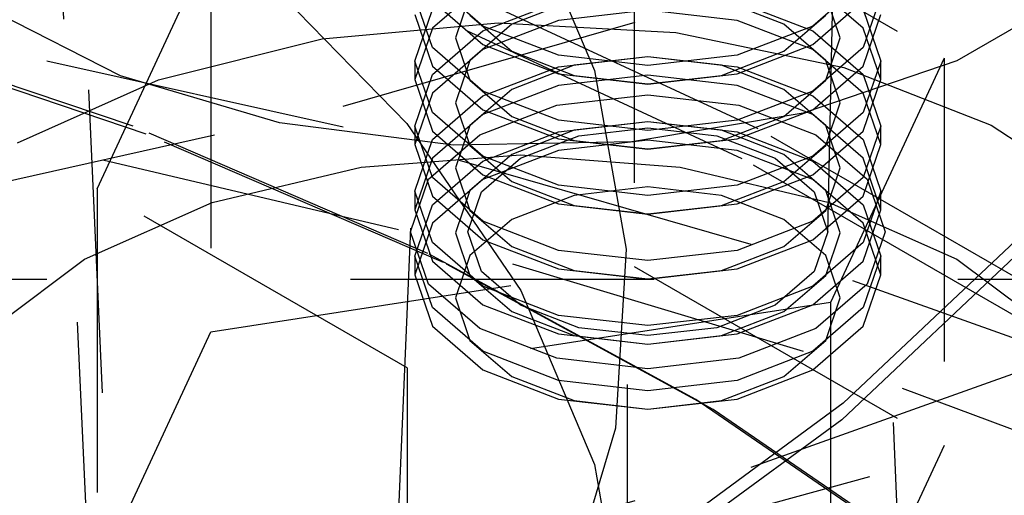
# Model space of a CAD drawing. Header units: inches. Extents: x 1907 to 2452, y -210 to -54.
# Tile 510 of 656: x 2008.24 to 2008.564, y -195.073 to -194.916. Entities that reach past the tile are written whole.
import ezdxf

# ---------------------------------------------------------------- set-up
doc = ezdxf.new("R2010")
doc.units = ezdxf.units.IN
doc.header["$LTSCALE"] = 0.5
doc.header["$MEASUREMENT"] = 0
doc.linetypes.add('HIDDEN', pattern=[0.225, 0.15, -0.075])
doc.layers.add('SID-M-H', color=4, linetype='HIDDEN')

msp = doc.modelspace()

# ---------------------------------------------------------------- linework, layer by layer
at = {"layer": 'SID-M-H'}
for p, q in [((2008.31262, -196.03805), (2008.24085, -194.45557)), ((2008.24085, -194.61622), (2008.31262, -196.19871)), ((1995.49265, -202.30635), (2008.57413, -194.75457)), ((2008.3835, -194.79288), (2008.38763, -194.98638)), ((2008.50618, -194.98638), (2008.51031, -194.79288)), ((2008.44238, -194.86983), (2008.44238, -194.99742)), ((2008.44238, -194.86983), (2008.54444, -194.92875)), ((2008.4051, -194.87546), (2008.42934, -194.93287)), ((2008.2656, -194.97188), (2008.30296, -194.8914)), ((2008.30296, -194.8914), (2008.30296, -195.01898)), ((2008.31738, -194.8988), (2008.36755, -194.95031)), ((2008.34662, -194.94455), (2008.48098, -194.90593)), ((2008.39262, -194.91819), (2008.37598, -194.90381)), ((2008.39262, -194.9045), (2008.37598, -194.91888)), ((2008.48324, -194.95209), (2008.38303, -194.90559)), ((2008.51783, -194.90381), (2008.50119, -194.91819)), ((2008.51783, -194.91888), (2008.50119, -194.9045)), ((2008.59021, -194.90566), (2008.54867, -194.92964)), ((2008.37598, -194.92524), (2008.37013, -194.90828)), ((2008.38834, -194.90806), (2008.38352, -194.92206)), ((2008.51029, -194.92206), (2008.50547, -194.90806)), ((2008.52368, -194.90828), (2008.51783, -194.92524)), ((2008.27328, -194.93464), (2008.22921, -194.91221)), ((2008.37598, -194.90994), (2008.39262, -194.92432)), ((2008.39262, -194.91981), (2008.41753, -194.9102)), ((2008.42265, -194.90969), (2008.40208, -194.91762)), ((2008.49173, -194.91762), (2008.47116, -194.90969)), ((2008.47628, -194.9102), (2008.50119, -194.91981)), ((2008.50119, -194.92432), (2008.51783, -194.90994)), ((2008.27738, -194.95116), (2008.17261, -194.91585)), ((2008.37013, -194.92972), (2008.37598, -194.91276)), ((2008.37013, -194.91441), (2008.37598, -194.93137)), ((2008.47798, -194.9619), (2008.37843, -194.91571)), ((2008.38834, -194.91463), (2008.40208, -194.92651)), ((2008.4469, -194.91295), (2008.41753, -194.91633)), ((2008.47628, -194.91633), (2008.4469, -194.91295)), ((2008.49173, -194.92651), (2008.50547, -194.91463)), ((2008.51783, -194.91276), (2008.52368, -194.92972)), ((2008.51783, -194.93137), (2008.52368, -194.91441)), ((2008.28173, -194.9538), (2008.17618, -194.91823)), ((2008.33963, -194.92246), (2008.39766, -194.91715)), ((2008.37598, -194.91888), (2008.37013, -194.93584)), ((2008.40208, -194.91762), (2008.38834, -194.92949)), ((2008.41753, -194.91633), (2008.39262, -194.92593)), ((2008.41753, -194.9278), (2008.39262, -194.91819)), ((2008.39766, -194.91715), (2008.45615, -194.92034)), ((2008.50119, -194.92593), (2008.47628, -194.91633)), ((2008.50119, -194.91819), (2008.47628, -194.9278)), ((2008.50547, -194.92949), (2008.49173, -194.91762)), ((2008.52368, -194.93584), (2008.51783, -194.91888)), ((2008.34662, -194.95154), (2008.20666, -194.92024)), ((2008.37598, -194.93419), (2008.39262, -194.91981)), ((2008.38352, -194.92206), (2008.38834, -194.93607)), ((2008.45615, -194.92034), (2008.51142, -194.93183)), ((2008.50119, -194.91981), (2008.51783, -194.93419)), ((2008.50547, -194.93607), (2008.51029, -194.92206)), ((2008.28571, -194.93593), (2008.33963, -194.92246)), ((2008.39262, -194.93962), (2008.37598, -194.92524)), ((2008.39262, -194.92432), (2008.41753, -194.93392)), ((2008.47628, -194.93392), (2008.50119, -194.92432)), ((2008.51783, -194.92524), (2008.50119, -194.93962)), ((2008.39262, -194.92593), (2008.37598, -194.94031)), ((2008.40208, -194.92651), (2008.42265, -194.93444)), ((2008.4469, -194.93117), (2008.41753, -194.9278)), ((2008.41753, -194.93163), (2008.4469, -194.92826)), ((2008.4469, -194.92833), (2008.42265, -194.93112)), ((2008.47628, -194.9278), (2008.4469, -194.93117)), ((2008.4469, -194.92826), (2008.47628, -194.93163)), ((2008.47116, -194.93112), (2008.4469, -194.92833)), ((2008.47116, -194.93444), (2008.49173, -194.92651)), ((2008.51783, -194.94031), (2008.50119, -194.92593)), ((2008.54444, -194.92875), (2008.50708, -195.00924)), ((2008.54444, -194.92875), (2008.54444, -195.05634)), ((2008.37013, -194.92972), (2008.37013, -194.93584)), ((2008.37598, -194.94668), (2008.37013, -194.92972)), ((2008.37598, -194.93137), (2008.39262, -194.94575)), ((2008.38834, -194.92949), (2008.38352, -194.94349)), ((2008.39262, -194.94124), (2008.41753, -194.93163)), ((2008.42265, -194.93112), (2008.40208, -194.93905)), ((2008.49173, -194.93905), (2008.47116, -194.93112)), ((2008.47628, -194.93163), (2008.50119, -194.94124)), ((2008.54867, -194.92964), (2008.4981, -194.94691)), ((2008.50119, -194.94575), (2008.51783, -194.93137)), ((2008.51029, -194.94349), (2008.50547, -194.92949)), ((2008.51142, -194.93183), (2008.56001, -194.95089)), ((2008.52368, -194.92972), (2008.51783, -194.94668)), ((2008.52368, -194.93584), (2008.52368, -194.92972)), ((2008.32563, -194.95004), (2008.27328, -194.93464)), ((2008.37013, -194.95115), (2008.37598, -194.93419)), ((2008.41753, -194.93392), (2008.4469, -194.9373)), ((2008.4469, -194.93438), (2008.41753, -194.93776)), ((2008.42265, -194.93444), (2008.4469, -194.93722)), ((2008.42934, -194.93287), (2008.43981, -194.99165)), ((2008.4469, -194.9373), (2008.47628, -194.93392)), ((2008.47628, -194.93776), (2008.4469, -194.93438)), ((2008.4469, -194.93722), (2008.47116, -194.93444)), ((2008.51783, -194.93419), (2008.52368, -194.95115)), ((2008.23929, -194.95671), (2008.28571, -194.93593)), ((2008.37013, -194.93584), (2008.37598, -194.9528)), ((2008.38834, -194.93607), (2008.40208, -194.94794)), ((2008.41753, -194.93776), (2008.39262, -194.94737)), ((2008.50119, -194.94737), (2008.47628, -194.93776)), ((2008.49173, -194.94794), (2008.50547, -194.93607)), ((2008.51783, -194.9528), (2008.52368, -194.93584)), ((2008.37598, -194.94031), (2008.37013, -194.95727)), ((2008.37598, -194.95562), (2008.39262, -194.94124)), ((2008.40208, -194.93905), (2008.38834, -194.95092)), ((2008.41753, -194.94923), (2008.39262, -194.93962)), ((2008.41699, -194.94426), (2008.4469, -194.94082)), ((2008.4469, -194.94082), (2008.47682, -194.94426)), ((2008.50119, -194.93962), (2008.47628, -194.94923)), ((2008.50547, -194.95092), (2008.49173, -194.93905)), ((2008.50119, -194.94124), (2008.51783, -194.95562)), ((2008.52368, -194.95727), (2008.51783, -194.94031)), ((2008.20666, -194.97585), (2008.34662, -194.94455)), ((2008.38352, -194.94349), (2008.38834, -194.9575)), ((2008.39162, -194.95404), (2008.41699, -194.94426)), ((2008.47682, -194.94426), (2008.50219, -194.95404)), ((2008.50547, -194.9575), (2008.51029, -194.94349)), ((2008.39262, -194.96105), (2008.37598, -194.94668)), ((2008.39262, -194.94737), (2008.37598, -194.96174)), ((2008.39262, -194.94575), (2008.41753, -194.95536)), ((2008.40208, -194.94794), (2008.42265, -194.95587)), ((2008.4981, -194.94691), (2008.44168, -194.95637)), ((2008.47116, -194.95587), (2008.49173, -194.94794)), ((2008.47628, -194.95536), (2008.50119, -194.94575)), ((2008.51783, -194.94668), (2008.50119, -194.96105)), ((2008.51783, -194.96174), (2008.50119, -194.94737)), ((2008.3745, -194.99313), (2008.27738, -194.95116)), ((2008.38296, -194.95743), (2008.32563, -194.95004)), ((2008.48098, -194.99016), (2008.34662, -194.95154)), ((2008.36755, -194.95031), (2008.4051, -195.00529)), ((2008.37013, -194.95115), (2008.37013, -194.95727)), ((2008.37598, -194.96811), (2008.37013, -194.95115)), ((2008.38834, -194.95092), (2008.38352, -194.96493)), ((2008.4469, -194.9526), (2008.41753, -194.94923)), ((2008.41753, -194.95306), (2008.4469, -194.94969)), ((2008.4469, -194.94977), (2008.42265, -194.95255)), ((2008.47628, -194.94923), (2008.4469, -194.9526)), ((2008.4469, -194.94969), (2008.47628, -194.95306)), ((2008.47116, -194.95255), (2008.4469, -194.94977)), ((2008.51029, -194.96493), (2008.50547, -194.95092)), ((2008.52368, -194.95115), (2008.51783, -194.96811)), ((2008.52368, -194.95727), (2008.52368, -194.95115)), ((2008.56001, -194.95089), (2008.59887, -194.97633)), ((2008.36476, -194.98528), (2008.22541, -194.95251)), ((2008.37957, -194.99608), (2008.28173, -194.9538)), ((2008.37467, -194.96868), (2008.39162, -194.95404)), ((2008.37598, -194.9528), (2008.39262, -194.96718)), ((2008.39262, -194.96267), (2008.41753, -194.95306)), ((2008.42265, -194.95255), (2008.40208, -194.96048)), ((2008.40499, -194.96176), (2008.42422, -194.95434)), ((2008.42422, -194.95434), (2008.4469, -194.95174)), ((2008.4469, -194.95174), (2008.46959, -194.95434)), ((2008.46959, -194.95434), (2008.48882, -194.96176)), ((2008.49173, -194.96048), (2008.47116, -194.95255)), ((2008.47628, -194.95306), (2008.50119, -194.96267)), ((2008.57416, -195.00458), (2008.48324, -194.95209)), ((2008.50119, -194.96718), (2008.51783, -194.9528)), ((2008.50219, -194.95404), (2008.51914, -194.96868)), ((2008.37013, -194.97258), (2008.37598, -194.95562)), ((2008.37013, -194.95727), (2008.37598, -194.97423)), ((2008.44168, -194.95637), (2008.38296, -194.95743)), ((2008.38834, -194.9575), (2008.40208, -194.96937)), ((2008.41753, -194.95536), (2008.4469, -194.95873)), ((2008.4469, -194.95582), (2008.41753, -194.95919)), ((2008.42265, -194.95587), (2008.4469, -194.95865)), ((2008.4469, -194.95873), (2008.47628, -194.95536)), ((2008.47628, -194.95919), (2008.4469, -194.95582)), ((2008.4469, -194.95865), (2008.47116, -194.95587)), ((2008.49173, -194.96937), (2008.50547, -194.9575)), ((2008.51783, -194.95562), (2008.52368, -194.97258)), ((2008.51783, -194.97423), (2008.52368, -194.95727)), ((2008.35245, -194.96464), (2008.40502, -194.96064)), ((2008.40208, -194.96048), (2008.38834, -194.97235)), ((2008.41753, -194.95919), (2008.39262, -194.9688)), ((2008.41753, -194.97066), (2008.39262, -194.96105)), ((2008.40502, -194.96064), (2008.45759, -194.96464)), ((2008.50119, -194.9688), (2008.47628, -194.95919)), ((2008.50119, -194.96105), (2008.47628, -194.97066)), ((2008.50547, -194.97235), (2008.49173, -194.96048)), ((2008.37598, -194.96174), (2008.37013, -194.9787)), ((2008.37598, -194.97705), (2008.39262, -194.96267)), ((2008.39214, -194.97286), (2008.40499, -194.96176)), ((2008.5683, -195.01404), (2008.47798, -194.9619)), ((2008.48882, -194.96176), (2008.50167, -194.97286)), ((2008.50119, -194.96267), (2008.51783, -194.97705)), ((2008.52368, -194.9787), (2008.51783, -194.96174)), ((2008.30346, -194.97635), (2008.35245, -194.96464)), ((2008.38352, -194.96493), (2008.38834, -194.97893)), ((2008.39262, -194.96718), (2008.41753, -194.97679)), ((2008.45759, -194.96464), (2008.50658, -194.97635)), ((2008.47628, -194.97679), (2008.50119, -194.96718)), ((2008.50547, -194.97893), (2008.51029, -194.96493)), ((2008.36872, -194.98596), (2008.37467, -194.96868)), ((2008.39262, -194.98249), (2008.37598, -194.96811)), ((2008.39262, -194.9688), (2008.37598, -194.98318)), ((2008.40208, -194.96937), (2008.42265, -194.9773)), ((2008.4469, -194.97404), (2008.41753, -194.97066)), ((2008.47628, -194.97066), (2008.4469, -194.97404)), ((2008.47116, -194.9773), (2008.49173, -194.96937)), ((2008.51783, -194.96811), (2008.50119, -194.98249)), ((2008.51783, -194.98318), (2008.50119, -194.9688)), ((2008.51914, -194.96868), (2008.52509, -194.98596)), ((2008.36766, -195.0308), (2008.2656, -194.97188)), ((2008.2656, -194.97188), (2008.2656, -195.09947)), ((2008.37013, -194.97258), (2008.37013, -194.9787)), ((2008.37598, -194.98954), (2008.37013, -194.97258)), ((2008.37598, -194.97423), (2008.39262, -194.98861)), ((2008.38834, -194.97235), (2008.38352, -194.98636)), ((2008.38763, -194.98596), (2008.39214, -194.97286)), ((2008.42265, -194.97398), (2008.40208, -194.98191)), ((2008.4469, -194.9712), (2008.42265, -194.97398)), ((2008.47116, -194.97398), (2008.4469, -194.9712)), ((2008.49173, -194.98191), (2008.47116, -194.97398)), ((2008.50119, -194.98861), (2008.51783, -194.97423)), ((2008.50167, -194.97286), (2008.50618, -194.98596)), ((2008.51029, -194.98636), (2008.50547, -194.97235)), ((2008.52368, -194.97258), (2008.51783, -194.98954)), ((2008.52368, -194.9787), (2008.52368, -194.97258)), ((2008.26139, -194.99499), (2008.30346, -194.97635)), ((2008.37013, -194.99401), (2008.37598, -194.97705)), ((2008.41753, -194.97679), (2008.4469, -194.98016)), ((2008.42265, -194.9773), (2008.4469, -194.98009)), ((2008.4469, -194.98016), (2008.47628, -194.97679)), ((2008.4469, -194.98009), (2008.47116, -194.9773)), ((2008.50658, -194.97635), (2008.54865, -194.99499)), ((2008.51783, -194.97705), (2008.52368, -194.99401)), ((2008.37013, -194.9787), (2008.37598, -194.99566)), ((2008.38834, -194.97893), (2008.40208, -194.9908)), ((2008.49173, -194.9908), (2008.50547, -194.97893)), ((2008.51783, -194.99566), (2008.52368, -194.9787)), ((2008.37598, -194.98318), (2008.37013, -195.00014)), ((2008.40208, -194.98191), (2008.38834, -194.99379)), ((2008.41753, -194.99209), (2008.39262, -194.98249)), ((2008.50119, -194.98249), (2008.47628, -194.99209)), ((2008.50547, -194.99379), (2008.49173, -194.98191)), ((2008.52368, -195.00014), (2008.51783, -194.98318)), ((2008.36874, -194.98484), (2008.31899, -196.14786)), ((2008.49817, -195.02544), (2008.36476, -194.98528)), ((2008.37467, -195.00323), (2008.36872, -194.98596)), ((2008.38352, -194.98636), (2008.38834, -195.00036)), ((2008.39214, -194.99905), (2008.38763, -194.98596)), ((2008.50618, -194.98596), (2008.50167, -194.99905)), ((2008.50547, -195.00036), (2008.51029, -194.98636)), ((2008.57304, -194.98412), (2008.51128, -195.04249)), ((2008.52509, -194.98596), (2008.51914, -195.00323)), ((2008.57482, -196.14786), (2008.52506, -194.98484)), ((2008.39262, -195.00392), (2008.37598, -194.98954)), ((2008.39262, -194.98861), (2008.41753, -194.99822)), ((2008.47628, -194.99822), (2008.50119, -194.98861)), ((2008.60859, -195.03578), (2008.48098, -194.99016)), ((2008.51783, -194.98954), (2008.50119, -195.00392)), ((2008.57251, -194.98954), (2008.51079, -195.04788)), ((2008.46269, -195.04121), (2008.3745, -194.99313)), ((2008.40208, -194.9908), (2008.42265, -194.99873)), ((2008.4469, -194.99547), (2008.41753, -194.99209)), ((2008.43981, -194.99165), (2008.43631, -195.05071)), ((2008.47628, -194.99209), (2008.4469, -194.99547)), ((2008.47116, -194.99873), (2008.49173, -194.9908)), ((2008.22911, -195.01927), (2008.26139, -194.99499)), ((2008.37013, -194.99401), (2008.37013, -195.00014)), ((2008.37598, -195.01097), (2008.37013, -194.99401)), ((2008.37598, -194.99566), (2008.39262, -195.01004)), ((2008.46842, -195.04452), (2008.37957, -194.99608)), ((2008.38834, -194.99379), (2008.38352, -195.00779)), ((2008.50119, -195.01004), (2008.51783, -194.99566)), ((2008.51029, -195.00779), (2008.50547, -194.99379)), ((2008.52368, -194.99401), (2008.51783, -195.01097)), ((2008.52368, -195.00014), (2008.52368, -194.99401)), ((2008.54865, -194.99499), (2008.58093, -195.01927)), ((2008.30296, -195.01898), (2008.44238, -194.99742)), ((2008.37013, -195.00014), (2008.37598, -195.0171)), ((2008.40499, -195.01015), (2008.39214, -194.99905)), ((2008.41753, -194.99822), (2008.4469, -195.00159)), ((2008.42265, -194.99873), (2008.4469, -195.00152)), ((2008.44238, -194.99742), (2008.54444, -195.05634)), ((2008.4469, -195.00159), (2008.47628, -194.99822)), ((2008.4469, -195.00152), (2008.47116, -194.99873)), ((2008.50167, -194.99905), (2008.48882, -195.01015)), ((2008.51783, -195.0171), (2008.52368, -195.00014)), ((2008.64902, -195.00169), (2008.01831, -195.00169)), ((2008.39162, -195.01787), (2008.37467, -195.00323)), ((2008.38834, -195.00036), (2008.40208, -195.01223)), ((2008.49173, -195.01223), (2008.50547, -195.00036)), ((2008.51914, -195.00323), (2008.50219, -195.01787)), ((2008.41753, -195.01352), (2008.39262, -195.00392)), ((2008.4051, -195.00529), (2008.42934, -195.0627)), ((2008.44024, -195.13626), (2008.44024, -195.00643)), ((2008.50119, -195.00392), (2008.47628, -195.01352)), ((2008.50708, -195.00924), (2008.36766, -195.0308)), ((2008.38352, -195.00779), (2008.38834, -195.02179)), ((2008.50547, -195.02179), (2008.51029, -195.00779)), ((2008.50708, -195.00924), (2008.50708, -195.13682)), ((2008.39262, -195.02535), (2008.37598, -195.01097)), ((2008.39262, -195.01004), (2008.41753, -195.01965)), ((2008.40208, -195.01223), (2008.42265, -195.02016)), ((2008.42422, -195.01757), (2008.40499, -195.01015)), ((2008.48882, -195.01015), (2008.46959, -195.01757)), ((2008.47116, -195.02016), (2008.49173, -195.01223)), ((2008.47628, -195.01965), (2008.50119, -195.01004)), ((2008.51783, -195.01097), (2008.50119, -195.02535)), ((2008.4469, -195.0169), (2008.41753, -195.01352)), ((2008.47628, -195.01352), (2008.4469, -195.0169)), ((2008.2656, -195.09947), (2008.30296, -195.01898)), ((2008.37598, -195.0171), (2008.39262, -195.03147)), ((2008.41699, -195.02765), (2008.39162, -195.01787)), ((2008.41753, -195.01965), (2008.4469, -195.02302)), ((2008.4469, -195.02018), (2008.42422, -195.01757)), ((2008.46959, -195.01757), (2008.4469, -195.02018)), ((2008.4469, -195.02302), (2008.47628, -195.01965)), ((2008.50219, -195.01787), (2008.47682, -195.02765)), ((2008.48098, -195.06352), (2008.60859, -195.01791)), ((2008.50119, -195.03147), (2008.51783, -195.0171)), ((2008.38834, -195.02179), (2008.40208, -195.03366)), ((2008.42265, -195.02016), (2008.4469, -195.02295)), ((2008.4469, -195.02295), (2008.47116, -195.02016)), ((2008.49173, -195.03366), (2008.50547, -195.02179)), ((2008.41753, -195.03496), (2008.39262, -195.02535)), ((2008.50119, -195.02535), (2008.47628, -195.03496)), ((2008.62448, -195.07263), (2008.49817, -195.02544)), ((2008.4469, -195.03109), (2008.41699, -195.02765)), ((2008.47682, -195.02765), (2008.4469, -195.03109)), ((2008.36766, -195.0308), (2008.36766, -195.15839)), ((2008.39262, -195.03147), (2008.41753, -195.04108)), ((2008.47628, -195.04108), (2008.50119, -195.03147)), ((2008.40208, -195.03366), (2008.42265, -195.0416)), ((2008.4469, -195.03833), (2008.41753, -195.03496)), ((2008.47628, -195.03496), (2008.4469, -195.03833)), ((2008.47116, -195.0416), (2008.49173, -195.03366)), ((2008.41753, -195.04108), (2008.4469, -195.04445)), ((2008.42265, -195.0416), (2008.4469, -195.04438)), ((2008.4469, -195.04445), (2008.47628, -195.04108)), ((2008.4469, -195.04438), (2008.47116, -195.0416)), ((2008.54082, -195.09479), (2008.46269, -195.04121)), ((2008.51128, -195.04249), (2008.438, -195.09624)), ((2008.54712, -195.09849), (2008.46842, -195.04452)), ((2008.51079, -195.04788), (2008.43755, -195.10159)), ((2008.43631, -195.05071), (2008.41892, -195.10895)), ((2008.42348, -195.09295), (2008.57065, -195.05284)), ((2008.54444, -195.05634), (2008.50708, -195.13682)), ((2008.34662, -195.10215), (2008.48098, -195.06352)), ((2008.42934, -195.0627), (2008.43981, -195.12148))]:
    msp.add_line(p, q, dxfattribs=at)
msp.add_open_spline([(2006.74233, -194.9845), (2006.74293, -194.98744), (2006.74793, -195.01209), (2006.76899, -195.05706), (2006.80584, -195.11831), (2006.85537, -195.17645), (2006.91552, -195.23095), (2006.98597, -195.281), (2007.06562, -195.32589), (2007.15337, -195.36504), (2007.24801, -195.39796), (2007.34827, -195.42426), (2007.45288, -195.44366), (2007.56048, -195.45594), (2007.66973, -195.46096), (2007.77922, -195.45868), (2007.88759, -195.4491), (2007.99344, -195.43235), (2008.09546, -195.40861), (2008.19235, -195.37814), (2008.28288, -195.34126), (2008.3659, -195.29835), (2008.4403, -195.24986), (2008.50501, -195.19631), (2008.55921, -195.13835), (2008.60136, -195.07668), (2008.62953, -195.01994), (2008.6381, -194.98331), (2008.64146, -194.96897)], degree=3, knots=[0, 0, 0, 0, 0.005288, 0.044333, 0.083729, 0.123564, 0.163772, 0.20422, 0.24478, 0.285358, 0.325909, 0.366422, 0.406899, 0.447349, 0.487783, 0.528212, 0.568649, 0.609103, 0.649588, 0.690117, 0.7307, 0.771345, 0.812049, 0.852785, 0.893469, 0.933974, 0.974137, 1, 1, 1, 1], dxfattribs=at)

doc.saveas('drawing.dxf')
